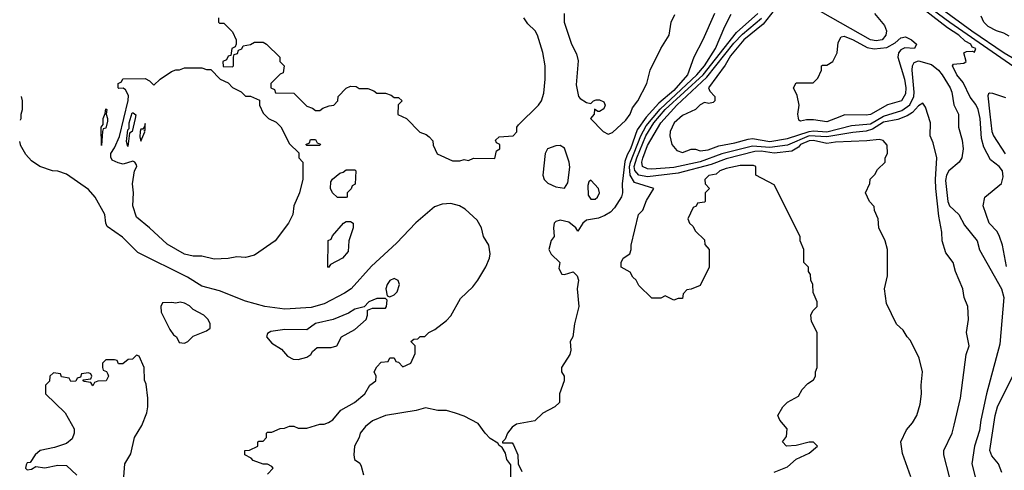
# Model space of a CAD drawing. Header units: inches. Extents: x 2348341 to 2479810, y 460419 to 613669.
# Tile 296 of 656: x 2349996 to 2354503, y 564020 to 566082. Entities that reach past the tile are written whole.
import ezdxf

# ---------------------------------------------------------------- set-up
doc = ezdxf.new("R2010")
doc.units = ezdxf.units.IN
doc.header["$MEASUREMENT"] = 0
doc.layers.add('C3546', color=7, linetype='Continuous')
doc.layers.add('C3556', color=7, linetype='Continuous')

msp = doc.modelspace()

# ---------------------------------------------------------------- linework, layer by layer
at = {"layer": 'C3546', "color": 2, "elevation": 102}
for points in [[(2349999.3, 565621.7), (2350000, 565623.8)], [(2350000, 565508.2), (2349999, 565510), (2349995.6, 565523.7)]]:
    msp.add_lwpolyline(points, dxfattribs=at)
at = {"layer": 'C3556', "color": 2}
for points, elevation in [([(2353909.2, 566110), (2353955.2, 566055.2), (2353963, 566030), (2353960.5, 566010), (2353944.5, 565990), (2353915.9, 565984.1), (2353890.6, 565990), (2353570, 566172)], 82), ([(2350906, 566090), (2350906, 566070), (2350910, 566066), (2350930, 566066), (2350970, 566026), (2350986, 565990), (2350986, 565970), (2350982, 565958), (2350966, 565950), (2350962, 565918), (2350950, 565914), (2350942, 565898), (2350926, 565890), (2350927.3, 565867.3), (2350970, 565866), (2350974, 565870), (2350974, 565910), (2350978, 565922), (2350992.7, 565927.3), (2350998, 565942), (2351012, 565948), (2351018, 565962), (2351051.6, 565968.4), (2351070, 565978), (2351110, 565978), (2351126, 565970), (2351186, 565910), (2351186, 565890), (2351206, 565870), (2351202, 565838), (2351187.3, 565832.7), (2351146, 565790), (2351146, 565770), (2351162, 565762), (2351167.3, 565747.3), (2351250, 565746), (2351310, 565686), (2351336.4, 565676.4), (2351350, 565666), (2351370, 565666), (2351383.6, 565676.4), (2351412.7, 565687.3), (2351434, 565690), (2351452, 565710), (2351454, 565730), (2351490, 565768), (2351510, 565778), (2351536.4, 565776.4), (2351550, 565766), (2351590, 565766), (2351616.4, 565756.4), (2351630, 565746), (2351670, 565746), (2351696.4, 565736.4), (2351710, 565726), (2351730, 565726), (2351746, 565710), (2351728, 565692), (2351727.3, 565647.3), (2351766, 565630), (2351827.3, 565567.3), (2351856.4, 565556.4), (2351870, 565546), (2351887.3, 565527.3), (2351888, 565508), (2351907.3, 565467.3), (2351976.4, 565436.4), (2352010, 565435.3), (2352030, 565442), (2352050, 565438), (2352072.7, 565447.3), (2352170, 565446), (2352178, 565482), (2352194, 565490), (2352194, 565510), (2352178, 565518), (2352174, 565530), (2352190, 565546), (2352254, 565550), (2352271.6, 565568.4), (2352272, 565590), (2352279.6, 565600.4), (2352371.3, 565690), (2352384.7, 565710), (2352394.4, 565745.6), (2352401, 565810), (2352401, 565870), (2352390.8, 565930.8), (2352366, 566010), (2352356, 566030), (2352322.5, 566062.5), (2352302.8, 566090)], 98), ([(2353175.6, 566110), (2353123.5, 565990), (2353082.4, 565910), (2353052.1, 565830), (2352990, 565756.9), (2352921, 565699), (2352864.2, 565635.8), (2352822.6, 565577.4), (2352792, 565490), (2352776.6, 565463.4), (2352766.5, 565433.5), (2352754.3, 565330), (2352755.1, 565290), (2352750, 565271.3), (2352718.9, 565221.1), (2352699.7, 565200.3), (2352674.9, 565185.1), (2352645.8, 565174.2), (2352590, 565164), (2352573.2, 565150), (2352550, 565114), (2352542, 565130), (2352510, 565154.8), (2352470, 565164.7), (2352450, 565158), (2352442, 565150), (2352439, 565130), (2352442, 565090), (2352429.3, 565070.7), (2352418, 565030), (2352428.9, 565008.9), (2352468.7, 564970), (2352463.1, 564943.1), (2352478, 564918), (2352490, 564915.3), (2352530, 564928), (2352548, 564910), (2352554, 564890), (2352548, 564850), (2352555.3, 564770), (2352535.3, 564690), (2352528, 564630), (2352515.3, 564610), (2352519, 564570), (2352514, 564550), (2352475.3, 564490), (2352475.3, 564470), (2352488, 564450), (2352488.7, 564430), (2352466, 564370), (2352466, 564330), (2352446, 564310), (2352390, 564282), (2352353.6, 564246.4), (2352270, 564231.3), (2352250, 564218), (2352228, 564190), (2352218, 564162), (2352206, 564150), (2352206, 564146), (2352250, 564146), (2352256.4, 564136.4), (2352275.3, 564090), (2352278, 564050), (2352294.6, 564014.6)], 98), ([(2352488, 566110), (2352488, 566070), (2352521.2, 565970), (2352544.7, 565924.7), (2352552.9, 565892.9), (2352543.7, 565783.7), (2352554, 565730), (2352560.9, 565720.9), (2352590, 565702), (2352610, 565698), (2352622, 565710), (2352634.6, 565714.6), (2352650, 565715.3), (2352670, 565706), (2352675.3, 565690), (2352670, 565674), (2352650, 565662), (2352642, 565662), (2352627.3, 565672.7), (2352626, 565650), (2352608.7, 565630), (2352666, 565570), (2352690, 565558), (2352710, 565566), (2352770, 565622), (2352790, 565648.7), (2352801.4, 565678.6), (2352826, 565710), (2352866, 565790), (2352882, 565850), (2352930.4, 565950), (2352968.7, 566010), (2352978, 566070), (2352994.3, 566105.7)], 98), ([(2353450, 564011.3), (2353510, 564036), (2353550, 564071.3), (2353610, 564098), (2353648, 564130), (2353630, 564148), (2353610, 564148.7), (2353550, 564134), (2353506, 564130), (2353488, 564150), (2353505.2, 564174.8), (2353509, 564210), (2353475.3, 564250), (2353466, 564270), (2353488.9, 564311.1), (2353510, 564332), (2353560.4, 564359.6), (2353578, 564390), (2353603.1, 564416.9), (2353630, 564434), (2353638, 564450), (2353638, 564470), (2353646, 564490), (2353646, 564650), (2353620.4, 564700.4), (2353618, 564730), (2353626, 564750), (2353646, 564770), (2353646, 564790), (2353627.3, 564832.7), (2353626, 564870), (2353618, 564890), (2353616.4, 564916.4), (2353606, 564930), (2353606, 564950), (2353586, 564970), (2353586, 565030), (2353568, 565070), (2353568, 565090), (2353450, 565326), (2353366, 565370), (2353366, 565410), (2353354.6, 565414.6), (2353294.2, 565414.2), (2353230, 565400.9), (2353201, 565390), (2353184.5, 565375.5), (2353150, 565368), (2353132, 565350), (2353134, 565330), (2353154, 565310), (2353134, 565290), (2353134, 565250), (2353130, 565246), (2353098, 565242), (2353092, 565228), (2353078, 565222), (2353054, 565170), (2353062, 565150), (2353076.9, 565136.9), (2353090, 565114), (2353130, 565074), (2353132.7, 565052.7), (2353152, 565030), (2353152, 564950), (2353110, 564866), (2353070, 564848), (2353050, 564846), (2353032.7, 564827.3), (2353030, 564806), (2353010, 564806), (2352990, 564798), (2352950, 564818), (2352930, 564808), (2352890, 564808), (2352830, 564866), (2352818, 564890), (2352803.1, 564903.1), (2352790, 564926), (2352749.4, 564949.4), (2352749, 564970), (2352758, 564990), (2352788, 565010), (2352795.3, 565030), (2352795.3, 565050), (2352828.7, 565190), (2352848, 565210), (2352865.6, 565254.4), (2352898, 565310), (2352810, 565337.4), (2352790.5, 565370.5), (2352787.7, 565407.7), (2352791.9, 565430), (2352838.5, 565550), (2352863.9, 565596.1), (2352927.5, 565672.5), (2353094.8, 565830), (2353130, 565870.4), (2353181.3, 565950), (2353222.9, 566050), (2353253.1, 566106.9)], 94), ([(2354075.3, 563990), (2354036.5, 564096.5), (2354029.3, 564150.7), (2354054.6, 564205.4), (2354083.1, 564236.9), (2354102, 564270), (2354118, 564322), (2354124, 564370), (2354122, 564410), (2354128.7, 564470), (2354112.9, 564532.9), (2354073.6, 564613.6), (2354058, 564630), (2354040.4, 564660.4), (2354009.1, 564689.1), (2353963.1, 564783.1), (2353955.3, 564850), (2353968.7, 564910), (2353968.7, 565030), (2353958, 565070), (2353928, 565130), (2353926, 565170), (2353908.4, 565208.4), (2353907.3, 565227.3), (2353886, 565250), (2353868, 565290), (2353887.3, 565332.7), (2353888.4, 565351.6), (2353910, 565374), (2353923.1, 565396.9), (2353958, 565430), (2353958, 565450), (2353968, 565470), (2353967.3, 565507.3), (2353948.4, 565528.4), (2353930, 565533.2), (2353873.4, 565526.6), (2353730, 565521), (2353690, 565514.8), (2353630, 565528.7), (2353610, 565527), (2353570.3, 565510), (2353561.3, 565498.7), (2353530, 565479.8), (2353449.4, 565470.6), (2353390, 565479.6), (2353361.7, 565478.3), (2353230, 565444.5), (2353160.4, 565419.6), (2353010, 565379.5), (2352870, 565362.9), (2352830, 565369.8), (2352811.9, 565391.9), (2352808.8, 565410), (2352820.4, 565450), (2352861.4, 565550), (2352898.3, 565610), (2352950, 565670.1), (2353124.5, 565830), (2353277, 566023), (2353374, 566110)], 90), ([(2353450, 566124.6), (2353399, 566061), (2353311.1, 565990), (2353250, 565916), (2353225.8, 565874.2), (2353149.4, 565770), (2353154.6, 565754.6), (2353178, 565730), (2353178, 565710), (2353170, 565702), (2353150, 565698), (2353130, 565702), (2353110, 565692), (2353088.7, 565670), (2353030, 565643.8), (2352991.5, 565610), (2352973.3, 565570), (2352972, 565550), (2352981.2, 565510), (2353003.2, 565483.2), (2353030, 565474), (2353070, 565489), (2353090, 565488.7), (2353110, 565481.2), (2353146.8, 565486.8), (2353195.6, 565504.4), (2353270, 565518), (2353330, 565535.6), (2353350, 565538), (2353430, 565523.9), (2353510, 565538), (2353610, 565570.6), (2353630, 565573.6), (2353690, 565568.7), (2353803, 565597), (2353890, 565605.6), (2353950, 565640.2), (2354034.3, 565665.7), (2354070, 565692.4), (2354088.4, 565730), (2354091.1, 565750), (2354081.5, 565850), (2354082, 565870), (2354090, 565886), (2354110, 565892.8), (2354170, 565876.3), (2354202, 565850), (2354218.4, 565830), (2354255.1, 565770), (2354262.7, 565750), (2354272.3, 565692.3), (2354292.7, 565650), (2354292.7, 565590), (2354309.4, 565530), (2354314.5, 565490), (2354309.3, 565450), (2354296, 565430), (2354249.8, 565390.2), (2354237.7, 565370), (2354233.9, 565346.1), (2354244.1, 565250), (2354252.4, 565230), (2354295.1, 565190), (2354321, 565141), (2354379.3, 565070), (2354390, 565028.7), (2354489.6, 564850), (2354500.7, 564810), (2354482.7, 564597.3), (2354421.6, 564370), (2354395.6, 564250), (2354390, 564202), (2354366, 564130), (2354354.5, 564050), (2354369.6, 563990)], 82), ([(2354513.1, 564953.1), (2354494.5, 565050), (2354480.7, 565090), (2354470, 565113.2), (2354433.2, 565150), (2354406, 565230), (2354414, 565270), (2354490, 565332), (2354497.5, 565362.5), (2354495.1, 565390), (2354479, 565410), (2354440.2, 565440.2), (2354410, 565499), (2354398, 565538), (2354392.4, 565630), (2354383, 565670), (2354373.1, 565693.1), (2354347.4, 565727.4), (2354314, 565794), (2354285.1, 565830), (2354266, 565870), (2354270, 565878), (2354318, 565882), (2354328.7, 565890), (2354318, 565930), (2354330, 565936), (2354356.9, 565936.9), (2354367.3, 565932.7), (2354372, 565950), (2354355.9, 565955.9), (2354349.2, 565970), (2354323.1, 565983.1), (2354295.4, 566010), (2354243.6, 566043.6), (2354142.1, 566122.1)], 78), ([(2354173.5, 566130), (2354254, 566070), (2354701.4, 565761.4)], 74), ([(2354218.7, 566130), (2354353.7, 566030), (2354501.7, 565930), (2354557.5, 565897.5)], 70), ([(2354526, 566006), (2354500.2, 566020.2), (2354468, 566030), (2354428.7, 566050), (2354409, 566070), (2354397.2, 566097.2)], 66), ([(2354252, 563990), (2354226.6, 564090), (2354226.6, 564110), (2354263.7, 564190), (2354274.2, 564225.8), (2354302.7, 564350), (2354329, 564550), (2354342, 564590), (2354329.2, 564650), (2354339, 564710), (2354335.3, 564770), (2354319, 564810), (2354313.2, 564850), (2354279, 564930), (2354269, 564970), (2354235.1, 565015.1), (2354219, 565070), (2354217.2, 565110), (2354203.2, 565183.2), (2354189.4, 565310), (2354187.3, 565350), (2354194.5, 565450), (2354178, 565518), (2354164, 565550), (2354165.2, 565610), (2354141.5, 565681.5), (2354130, 565699), (2354110, 565687), (2354082.5, 565657.5), (2354058.3, 565641.7), (2354015.3, 565624.7), (2353950, 565612.6), (2353899.7, 565580.3), (2353870, 565571.3), (2353810, 565565.8), (2353690, 565545), (2353610, 565550.9), (2353510, 565507), (2353430, 565497.2), (2353350, 565503), (2353210, 565467.1), (2353110, 565431.4), (2352990, 565405.4), (2352890, 565397.7), (2352870, 565398.9), (2352846.6, 565410), (2352843.9, 565430), (2352847.5, 565447.5), (2352870, 565505.5), (2352931.1, 565610), (2353003.8, 565690), (2353141.2, 565818.8), (2353265.3, 565974.7), (2353304.6, 566015.4), (2353391.1, 566088.9)], 86), ([(2350000, 565623.8), (2350002, 565630), (2350002, 565650), (2350008.7, 565670), (2350008.7, 565710), (2350003.4, 565729.7)], 102), ([(2354510, 565724.7), (2354450, 565743.8), (2354434.6, 565745.4), (2354430, 565742), (2354427.3, 565732.7), (2354436, 565650), (2354446, 565570), (2354452.8, 565550), (2354507.5, 565467.5)], 74), ([(2351130, 564002), (2351155.3, 564030), (2351150, 564038), (2351130, 564048), (2351110, 564048), (2351064.7, 564064.7), (2351055.3, 564075.3), (2351026, 564090), (2351026, 564110), (2351047.3, 564112.7), (2351086, 564130), (2351086, 564150), (2351090, 564154), (2351110, 564154), (2351126, 564170), (2351126, 564190), (2351130, 564194), (2351150, 564194), (2351188.4, 564211.6), (2351207.3, 564212.7), (2351230, 564222), (2351250, 564222), (2351270, 564212), (2351310, 564212), (2351368.9, 564231.1), (2351390, 564231.3), (2351410, 564238), (2351429.1, 564250.9), (2351465.2, 564294.8), (2351528.7, 564330), (2351575.3, 564370), (2351598, 564410), (2351626, 564430), (2351628, 564450), (2351618, 564470), (2351630, 564494), (2351650, 564514), (2351682, 564518), (2351690, 564534), (2351710, 564534), (2351718, 564518), (2351730, 564514), (2351750, 564494), (2351786, 564510), (2351806, 564554), (2351806, 564590), (2351786, 564610), (2351800.4, 564619.6), (2351818, 564622), (2351828.4, 564631.6), (2351850, 564632), (2351868, 564650), (2351895.5, 564664.5), (2351950, 564706), (2351970, 564726), (2352013.8, 564806.2), (2352070, 564858.8), (2352092.7, 564890), (2352129.5, 564950.5), (2352146, 564990), (2352149.3, 565010), (2352144, 565050), (2352119, 565090), (2352109.2, 565130), (2352090, 565164), (2352034.2, 565214.2), (2352009.5, 565229.5), (2351970, 565240.9), (2351930, 565238), (2351894.9, 565225.1), (2351808.3, 565151.7), (2351721.1, 565058.9), (2351606.4, 564953.6), (2351513, 564850), (2351482.8, 564830), (2351390, 564781.6), (2351330, 564764.2), (2351210, 564757.6), (2351118, 564770), (2351030, 564794), (2350910, 564840.9), (2350830, 564862.9), (2350763.3, 564903.3), (2350536.6, 565016.6), (2350466.8, 565086.8), (2350396, 565136), (2350389.3, 565150), (2350386, 565190), (2350340.9, 565270), (2350310, 565304), (2350210, 565375.3), (2350170, 565388.7), (2350146, 565390), (2350088, 565410), (2350050, 565435.3), (2350024.1, 565464.1), (2350000, 565508.2)], 102), ([(2350472.7, 563990), (2350477, 564050), (2350504.1, 564095.9), (2350520.9, 564170), (2350554.9, 564225.1), (2350576.9, 564283.1), (2350582.4, 564310), (2350582.9, 564350), (2350574, 564414), (2350567.3, 564432.7), (2350566, 564490), (2350542, 564542), (2350530, 564546), (2350511.6, 564528.4), (2350492.7, 564527.3), (2350467.3, 564507.3), (2350447.3, 564507.3), (2350442, 564522), (2350430, 564526), (2350390, 564526), (2350374, 564510), (2350374, 564490), (2350378, 564478), (2350392.7, 564472.7), (2350399.6, 564459.6), (2350402, 564450), (2350392, 564430), (2350352.7, 564427.3), (2350338, 564422), (2350330, 564406), (2350322, 564422), (2350290, 564426), (2350286, 564430), (2350286, 564434), (2350322, 564438), (2350326, 564450), (2350322, 564462), (2350310, 564466), (2350278, 564462), (2350274, 564446), (2350258, 564442), (2350252.7, 564427.3), (2350230, 564426), (2350222, 564442), (2350187.3, 564447.3), (2350182, 564462), (2350150, 564466), (2350134, 564450), (2350132.7, 564427.3), (2350114, 564410), (2350114, 564370), (2350203.6, 564283.6), (2350244.7, 564210), (2350244.7, 564190), (2350235.3, 564164.7), (2350210, 564142), (2350155.5, 564124.5), (2350088.7, 564111.3), (2350066, 564090), (2350043.6, 564056.4), (2350030, 564054), (2350024.7, 564044.7), (2350022, 564030), (2350030, 564022), (2350050, 564024.7), (2350070, 564038), (2350110.8, 564030.8), (2350170, 564044), (2350210, 564042), (2350257.3, 563997.3)], 106), ([(2354491.8, 564010), (2354476, 564050), (2354446, 564086), (2354437, 564110), (2354461.1, 564270), (2354472.6, 564310), (2354551.2, 564470)], 78), ([(2352244, 563990), (2352244.7, 564044.7), (2352226, 564070), (2352218.8, 564098.8), (2352204.7, 564124.7), (2352190, 564134), (2352184.7, 564144.7), (2352150, 564166), (2352126, 564190), (2352094.4, 564234.4), (2352030, 564267.3), (2351990, 564282), (2351950, 564293), (2351910, 564293.4), (2351853.6, 564306.4), (2351810, 564294), (2351670, 564270.7), (2351610, 564246), (2351579.3, 564220.7), (2351554, 564190), (2351549.3, 564170.7), (2351529, 564130), (2351525.2, 564090), (2351529, 564070), (2351552, 564052), (2351559.1, 564039.1), (2351570, 563999)], 98)]:
    msp.add_lwpolyline(points, dxfattribs=dict(at, elevation=elevation))
for points, elevation in [([(2353907.5, 565947.5), (2353965.4, 565954.6), (2354003.8, 565976.2), (2354030, 565999.1), (2354050, 566003), (2354078.8, 565990), (2354100.7, 565970), (2354091.3, 565950), (2354047.9, 565952.1), (2354030, 565943.7), (2354019.3, 565930), (2354015.8, 565910), (2354046, 565810), (2354051.5, 565770), (2354050, 565742), (2354032.4, 565710), (2353968.5, 565691.5), (2353890, 565648.2), (2353870, 565644.2), (2353773.2, 565646.8), (2353730, 565629.3), (2353690, 565614), (2353630, 565622.7), (2353596.9, 565623.1), (2353570, 565618), (2353562, 565622), (2353558, 565650), (2353564, 565690), (2353554.6, 565734.6), (2353538, 565770), (2353550, 565792), (2353627.3, 565792.7), (2353650, 565814), (2353666, 565850), (2353666, 565870), (2353670, 565874), (2353690, 565874), (2353718, 565890), (2353738, 565930), (2353743.1, 565976.9), (2353756.4, 566003.6), (2353770, 566006), (2353810.8, 565990), (2353874.8, 565954.8)], 78), ([(2350850, 565854), (2350870, 565854), (2350914, 565810), (2350950, 565792), (2350970, 565772), (2351010, 565752), (2351030, 565732), (2351051.6, 565731.6), (2351092.7, 565712.7), (2351094, 565690), (2351110, 565654), (2351134, 565630), (2351170, 565612), (2351191.1, 565591.1), (2351230, 565514), (2351272.7, 565472.7), (2351274, 565450), (2351292, 565430), (2351291.6, 565351.6), (2351276, 565290), (2351250.7, 565230), (2351246, 565190), (2351226.8, 565150), (2351164.7, 565070), (2351070, 565004), (2351030, 564994), (2350990, 564997.2), (2350950, 564989.2), (2350885.6, 564985.6), (2350830, 564999), (2350790, 564999), (2350750, 565009.3), (2350670, 565054), (2350590, 565129), (2350530, 565178), (2350513.2, 565230), (2350516, 565290), (2350512.3, 565330), (2350521.2, 565390), (2350532.3, 565410), (2350530, 565418), (2350522, 565430), (2350513.8, 565433.8), (2350470, 565421.2), (2350446, 565426), (2350419, 565439), (2350412.9, 565452.9), (2350412.7, 565470), (2350430, 565495.5), (2350452.6, 565547.4), (2350492.6, 565712.6), (2350494.2, 565734.2), (2350480.4, 565760.4), (2350470, 565768), (2350450, 565766), (2350446, 565770), (2350446, 565790), (2350462, 565798), (2350468.4, 565811.6), (2350570, 565812), (2350590, 565802), (2350610, 565782), (2350638, 565810), (2350690, 565844.7), (2350710, 565852), (2350727.3, 565852.7), (2350750, 565862), (2350830, 565862)], 98), ([(2350370, 565506), (2350368, 565590), (2350378, 565602), (2350378, 565630), (2350387.3, 565652.7), (2350390, 565674), (2350394, 565670), (2350392, 565650), (2350398, 565630), (2350396.9, 565616.9), (2350390, 565586), (2350378, 565582), (2350374, 565570)], 98), ([(2350490, 565502), (2350484.7, 565524.7), (2350490, 565578), (2350496, 565584), (2350496.9, 565610), (2350510, 565655.5), (2350515.5, 565655.5), (2350526.8, 565646.8), (2350524.9, 565630), (2350510, 565569.3), (2350498, 565562)], 94), ([(2350570, 565606), (2350567.5, 565592.5), (2350558.8, 565581.2), (2350550, 565581.2), (2350546.5, 565570), (2350545.3, 565545.3), (2350550, 565526), (2350568, 565568), (2350566, 565574), (2350570, 565574)], 98), ([(2351310, 565506), (2351306, 565510), (2351322, 565518), (2351327.3, 565532.7), (2351350, 565534), (2351358, 565518), (2351372.7, 565512.7), (2351370, 565506)], 98), ([(2352470, 565506), (2352450, 565505.2), (2352412, 565490), (2352401, 565470), (2352390.8, 565370), (2352396, 565350), (2352413.7, 565333.7), (2352450, 565317.3), (2352490, 565310.8), (2352505.1, 565334.9), (2352513.4, 565406.6), (2352511.6, 565430), (2352490, 565493.2)], 102), ([(2351490, 565268), (2351450, 565268.7), (2351428, 565290), (2351418, 565310), (2351420.4, 565339.6), (2351428, 565352), (2351460.4, 565379.6), (2351476.4, 565383.6), (2351490, 565394), (2351530, 565394), (2351534, 565390), (2351531.6, 565328.4), (2351518, 565322), (2351512.7, 565307.3), (2351494, 565290), (2351494, 565270)], 98), ([(2352610, 565348), (2352601, 565339), (2352596.9, 565323.1), (2352598.5, 565278.5), (2352610, 565260.7), (2352630, 565260.7), (2352641.2, 565270), (2352649.2, 565290), (2352645.2, 565310)], 102), ([(2351410, 564948), (2351406, 564950), (2351408.4, 565071.6), (2351422, 565078), (2351427.3, 565092.7), (2351478, 565150), (2351490, 565158), (2351510, 565158), (2351522, 565150), (2351522, 565130), (2351502, 565070), (2351499.6, 565020.4), (2351474, 564990), (2351418, 564962)], 98), ([(2351710, 564898), (2351690, 564888), (2351678, 564870), (2351672, 564850), (2351678, 564818), (2351690, 564814), (2351710, 564822), (2351723.1, 564836.9), (2351734, 564870), (2351728.4, 564888.4)], 106), ([(2350730, 564789), (2350710, 564784), (2350692, 564788), (2350650, 564786), (2350642, 564770), (2350643.6, 564743.6), (2350683.6, 564663.6), (2350699.6, 564639.6), (2350714, 564630), (2350725.4, 564605.4), (2350750, 564602), (2350766, 564610), (2350790, 564634), (2350850, 564658), (2350868, 564670), (2350868, 564690), (2350858, 564710), (2350838, 564730), (2350790, 564755.3), (2350772.5, 564772.5), (2350750, 564784)], 106), ([(2351670, 564806), (2351630, 564806), (2351594, 564790), (2351572.7, 564767.3), (2351530, 564757.2), (2351501.4, 564738.6), (2351430.6, 564709.4), (2351350, 564692.3), (2351310, 564662), (2351210, 564664), (2351144.7, 564655.3), (2351130, 564646), (2351124.7, 564630), (2351150, 564602), (2351194.4, 564574.4), (2351221.4, 564541.4), (2351247.9, 564527.9), (2351270, 564526.8), (2351310, 564538), (2351328, 564550), (2351336.4, 564563.6), (2351358, 564582), (2351422, 564582), (2351448, 564590), (2351469.4, 564630.6), (2351530, 564664.7), (2351582, 564710), (2351588, 564730), (2351587.3, 564752.7), (2351610, 564762), (2351670, 564762), (2351675.3, 564770), (2351678, 564798)], 106)]:
    msp.add_lwpolyline(points, close=True, dxfattribs=dict(at, elevation=elevation))

doc.saveas('drawing.dxf')
